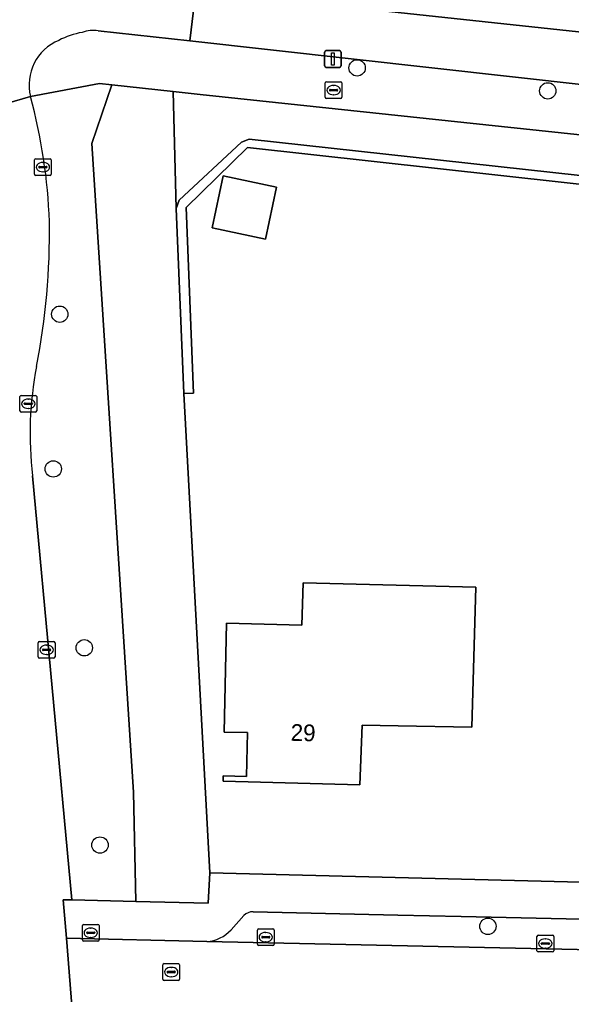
# Model space of a CAD drawing. Extents: x 162082 to 163401, y 388089 to 388636.
# Drawn here: x 162534.3 to 162567.3, y 388533.1 to 388591.4 of the extents above; entities that cross this region are included whole.
import ezdxf

# ---------------------------------------------------------------- set-up
doc = ezdxf.new("R2010")
doc.units = 0
for name, color, linetype in [('IMGEO_Berm_groen', 7, 'Continuous'), ('IMGEO_Boom', 7, 'Continuous'), ('IMGEO_Brandkraan', 7, 'Continuous'), ('IMGEO_Erf', 7, 'Continuous'), ('IMGEO_Fietspad_gesloten', 7, 'Continuous'), ('IMGEO_Groenvoorziening', 7, 'Continuous'), ('IMGEO_Kolk', 7, 'Continuous'), ('IMGEO_Lichtmast', 7, 'Continuous'), ('IMGEO_Muur', 7, 'Continuous'), ('IMGEO_Pand', 7, 'Continuous'), ('IMGEO_Pand_nummerreeks', 7, 'Continuous'), ('IMGEO_Parkeervlak_open', 7, 'Continuous'), ('IMGEO_Rijbaan_lokaal_open', 7, 'Continuous'), ('IMGEO_Rioolput', 7, 'Continuous'), ('IMGEO_Voetpad_open', 7, 'Continuous')]:
    doc.layers.add(name, color=color, linetype=linetype)

msp = doc.modelspace()

# ---------------------------------------------------------------- linework, layer by layer
at = {"layer": 'IMGEO_Berm_groen'}
msp.add_lwpolyline([(162560.261, 388599.364), (162554.731, 388592.039), (162583.578, 388588.956), (162583.973, 388588.915), (162584.593, 388588.852)], dxfattribs=at)
at = {"layer": 'IMGEO_Boom'}
for centre in [(162554.516, 388588.493), (162565.921, 388587.118), (162536.728, 388573.768), (162536.338, 388564.521), (162538.194, 388553.825), (162539.133, 388542.036), (162562.337, 388537.177)]:
    msp.add_circle(centre, 0.489, dxfattribs=at)
at = {"layer": 'IMGEO_Brandkraan'}
for p, q in [((162552.609, 388586.737), (162552.609, 388587.589)), ((162552.684, 388587.663), (162553.536, 388587.663)), ((162553.097, 388587.443), (162553.122, 388587.443)), ((162553.61, 388587.589), (162553.61, 388586.737)), ((162552.868, 388587.157), (162552.868, 388587.169)), ((162553.306, 388587.12), (162552.908, 388587.12)), ((162552.911, 388587.206), (162553.309, 388587.206)), ((162553.12, 388586.883), (162553.095, 388586.883)), ((162553.352, 388587.169), (162553.352, 388587.157)), ((162553.536, 388586.663), (162552.684, 388586.663))]:
    msp.add_line(p, q, dxfattribs=at)
for points in [[(162552.609, 388586.737), (162552.609, 388587.589)], [(162552.684, 388587.663), (162553.536, 388587.663)], [(162553.61, 388587.589), (162553.61, 388586.737)], [(162553.536, 388586.663), (162552.684, 388586.663)]]:
    msp.add_lwpolyline(points, dxfattribs=at)
for centre, radius, start, end in [((162552.686, 388587.587), 0.0765, 91.55205, 178.44795), ((162552.686, 388587.587), 0.0765, 91.55205, 178.44795), ((162553.534, 388587.587), 0.0765, 1.55205, 88.44795), ((162553.534, 388587.587), 0.0765, 1.55205, 88.44795), ((162552.686, 388586.739), 0.0765, 181.55205, 268.44795), ((162552.686, 388586.739), 0.0765, 181.55205, 268.44795), ((162552.908, 388587.166), 0.0403, 85.87752, 175.75265), ((162552.905, 388587.156), 0.0366, 178.93798, 274.71019), ((162553.309, 388587.163), 0.043, 264.86636, 352.45326), ((162553.313, 388587.168), 0.0386, 1.73085, 96.63898), ((162553.534, 388586.739), 0.0765, 271.55205, 358.44795), ((162553.534, 388586.739), 0.0765, 271.55205, 358.44795)]:
    msp.add_arc(centre, radius, start, end, dxfattribs=at)
for centre, major_axis, ratio, start_param, end_param in [((162553.096, 388587.163), (-0.387, 0.002), 0.722429, 4.712389, 7.853982), ((162553.121, 388587.163), (-0.39, 0.002), 0.717154, 1.570796, 4.712389)]:
    msp.add_ellipse(centre, major_axis=major_axis, ratio=ratio, start_param=start_param, end_param=end_param, dxfattribs=at)
at = {"layer": 'IMGEO_Erf'}
msp.add_lwpolyline([(162669.736, 388570.29), (162547.954, 388583.733), (162544.279, 388580.146), (162544.733, 388569.046), (162544.143, 388569.023), (162545.696, 388540.38), (162606.721, 388538.832), (162672.963, 388537.079)], dxfattribs=at)
for points in [[(162545.843, 388578.936), (162546.504, 388582.047), (162549.69, 388581.369), (162549.029, 388578.259)], [(162561.385, 388549.085), (162556.979, 388549.159), (162554.817, 388549.196), (162554.687, 388545.643), (162546.499, 388545.851), (162546.506, 388546.171), (162547.906, 388546.141), (162547.963, 388548.761), (162546.563, 388548.792), (162546.704, 388555.3), (162551.216, 388555.181), (162551.282, 388557.718), (162561.609, 388557.447)]]:
    msp.add_lwpolyline(points, close=True, dxfattribs=at)
at = {"layer": 'IMGEO_Fietspad_gesloten'}
for points in [[(162539.018, 388590.709), (162544.501, 388590.106), (162544.87, 388593.093)], [(162589.396, 388587.627), (162583.973, 388588.915), (162583.578, 388588.956), (162554.731, 388592.039), (162552.249, 388592.304), (162544.87, 388593.093), (162544.501, 388590.106), (162582.931, 388585.815), (162600.281, 388583.897), (162626.892, 388580.933), (162642.099, 388579.246), (162642.353, 388581.376), (162609.11, 388585.066), (162593.884, 388586.788)], [(162529.493, 388585.182), (162534.972, 388586.774)], [(162534.972, 388586.774), (162529.493, 388585.182)], [(162529.845, 388564.412), (162530.321, 388559.432), (162532.438, 388536.687), (162532.881, 388531.889), (162536.477, 388494.307), (162537.098, 388487.196), (162541.797, 388487.634), (162541.796, 388487.655), (162540.881, 388497.309), (162537.714, 388529.612), (162537.535, 388531.429), (162537.127, 388536.469), (162536.924, 388538.758)], [(162536.924, 388538.758), (162537.451, 388538.768), (162535.099, 388564.112)]]:
    msp.add_lwpolyline(points, dxfattribs=at)
for centre, radius, start, end in [((162538.777, 388586.241), 4.426, 99.17721, 118.42724), ((162538.743, 388588.765), 1.964, 81.93893, 109.99719), ((162537.771, 388587.468), 2.884, 112.44264, 193.92347), ((162503.529, 388578.194), 32.593, 1.94177, 15.26365), ((162495.209, 388578.553), 40.901, 348.85178, 1.04361), ((162556.072, 388566.616), 21.122, 169.00237, 186.80734)]:
    msp.add_arc(centre, radius, start, end, dxfattribs=at)
at = {"layer": 'IMGEO_Groenvoorziening'}
for points in [[(162538.637, 388583.97), (162539.844, 388587.475), (162539.096, 388587.558), (162534.972, 388586.774)], [(162535.099, 388564.112), (162537.451, 388538.768), (162537.463, 388538.768), (162541.269, 388538.669), (162541.135, 388545.2), (162538.637, 388583.97)]]:
    msp.add_lwpolyline(points, dxfattribs=at)
for points in [[(162544.143, 388569.023), (162543.692, 388580.085), (162543.513, 388587.071), (162539.844, 388587.475), (162538.637, 388583.97), (162541.135, 388545.2), (162541.269, 388538.669), (162545.611, 388538.556), (162545.696, 388540.38)], [(162637.605, 388576.802), (162580.248, 388583.173), (162545.123, 388586.893), (162543.513, 388587.071), (162543.692, 388580.085), (162543.877, 388580.581), (162547.593, 388584.055), (162548.059, 388584.23), (162669.776, 388570.888), (162670.18, 388570.661), (162673.663, 388566.757), (162673.783, 388572.792)]]:
    msp.add_lwpolyline(points, close=True, dxfattribs=at)
for centre, radius, start, end in [((162503.529, 388578.194), 32.593, 1.94177, 15.26365), ((162495.209, 388578.553), 40.901, 348.85178, 1.04361), ((162556.072, 388566.616), 21.122, 169.00237, 186.80734)]:
    msp.add_arc(centre, radius, start, end, dxfattribs=at)
at = {"layer": 'IMGEO_Kolk'}
for p, q in [((162535.22, 388582.136), (162535.22, 388582.988)), ((162535.295, 388583.062), (162536.147, 388583.062)), ((162535.708, 388582.842), (162535.733, 388582.842)), ((162536.221, 388582.988), (162536.221, 388582.136)), ((162536.147, 388582.062), (162535.295, 388582.062)), ((162535.479, 388582.556), (162535.479, 388582.568)), ((162535.917, 388582.519), (162535.519, 388582.519)), ((162535.522, 388582.605), (162535.92, 388582.605)), ((162535.731, 388582.282), (162535.706, 388582.282)), ((162535.963, 388582.568), (162535.963, 388582.556)), ((162534.345, 388567.989), (162534.345, 388568.841)), ((162534.42, 388568.915), (162535.272, 388568.915)), ((162534.833, 388568.695), (162534.858, 388568.695)), ((162535.346, 388568.841), (162535.346, 388567.989)), ((162534.604, 388568.409), (162534.604, 388568.421)), ((162535.042, 388568.372), (162534.644, 388568.372)), ((162534.647, 388568.458), (162535.045, 388568.458)), ((162534.856, 388568.135), (162534.831, 388568.135)), ((162535.088, 388568.421), (162535.088, 388568.409)), ((162535.272, 388567.915), (162534.42, 388567.915)), ((162535.441, 388553.279), (162535.441, 388554.131)), ((162535.516, 388554.205), (162536.368, 388554.205)), ((162536.442, 388554.131), (162536.442, 388553.279)), ((162535.7, 388553.699), (162535.7, 388553.711)), ((162536.138, 388553.662), (162535.74, 388553.662)), ((162535.743, 388553.748), (162536.141, 388553.748)), ((162535.929, 388553.985), (162535.954, 388553.985)), ((162536.184, 388553.711), (162536.184, 388553.699)), ((162536.368, 388553.205), (162535.516, 388553.205)), ((162535.952, 388553.425), (162535.927, 388553.425)), ((162538.077, 388536.367), (162538.077, 388537.219)), ((162538.152, 388537.293), (162539.004, 388537.293)), ((162539.078, 388537.219), (162539.078, 388536.367)), ((162538.336, 388536.787), (162538.336, 388536.799)), ((162538.774, 388536.75), (162538.376, 388536.75)), ((162538.379, 388536.836), (162538.777, 388536.836)), ((162538.565, 388537.073), (162538.59, 388537.073)), ((162538.82, 388536.799), (162538.82, 388536.787)), ((162548.546, 388536.102), (162548.546, 388536.954)), ((162548.621, 388537.028), (162549.473, 388537.028)), ((162548.848, 388536.571), (162549.246, 388536.571)), ((162549.034, 388536.808), (162549.059, 388536.808)), ((162549.547, 388536.954), (162549.547, 388536.102)), ((162565.275, 388535.719), (162565.275, 388536.571)), ((162565.35, 388536.645), (162566.202, 388536.645)), ((162566.276, 388536.571), (162566.276, 388535.719)), ((162539.004, 388536.293), (162538.152, 388536.293)), ((162538.588, 388536.513), (162538.563, 388536.513)), ((162549.473, 388536.028), (162548.621, 388536.028)), ((162548.805, 388536.522), (162548.805, 388536.534)), ((162549.243, 388536.485), (162548.845, 388536.485)), ((162549.057, 388536.248), (162549.032, 388536.248)), ((162549.289, 388536.534), (162549.289, 388536.522)), ((162565.534, 388536.139), (162565.534, 388536.151)), ((162565.972, 388536.102), (162565.574, 388536.102)), ((162565.577, 388536.188), (162565.975, 388536.188)), ((162565.763, 388536.425), (162565.788, 388536.425)), ((162566.018, 388536.151), (162566.018, 388536.139)), ((162566.202, 388535.645), (162565.35, 388535.645)), ((162565.786, 388535.865), (162565.761, 388535.865))]:
    msp.add_line(p, q, dxfattribs=at)
for points in [[(162535.22, 388582.136), (162535.22, 388582.988)], [(162535.295, 388583.062), (162536.147, 388583.062)], [(162536.221, 388582.988), (162536.221, 388582.136)], [(162536.147, 388582.062), (162535.295, 388582.062)], [(162534.345, 388567.989), (162534.345, 388568.841)], [(162534.42, 388568.915), (162535.272, 388568.915)], [(162535.346, 388568.841), (162535.346, 388567.989)], [(162535.272, 388567.915), (162534.42, 388567.915)], [(162535.441, 388553.279), (162535.441, 388554.131)], [(162535.516, 388554.205), (162536.368, 388554.205)], [(162536.442, 388554.131), (162536.442, 388553.279)], [(162536.368, 388553.205), (162535.516, 388553.205)], [(162538.077, 388536.367), (162538.077, 388537.219)], [(162538.152, 388537.293), (162539.004, 388537.293)], [(162539.078, 388537.219), (162539.078, 388536.367)], [(162548.546, 388536.102), (162548.546, 388536.954)], [(162548.621, 388537.028), (162549.473, 388537.028)], [(162549.547, 388536.954), (162549.547, 388536.102)], [(162565.275, 388535.719), (162565.275, 388536.571)], [(162565.35, 388536.645), (162566.202, 388536.645)], [(162566.276, 388536.571), (162566.276, 388535.719)], [(162539.004, 388536.293), (162538.152, 388536.293)], [(162549.473, 388536.028), (162548.621, 388536.028)], [(162566.202, 388535.645), (162565.35, 388535.645)]]:
    msp.add_lwpolyline(points, dxfattribs=at)
for centre, radius, start, end in [((162535.297, 388582.986), 0.0765, 91.55205, 178.44795), ((162535.297, 388582.986), 0.0765, 91.55205, 178.44795), ((162536.145, 388582.986), 0.0765, 1.55205, 88.44795), ((162536.145, 388582.986), 0.0765, 1.55205, 88.44795), ((162535.297, 388582.138), 0.0765, 181.55205, 268.44795), ((162535.297, 388582.138), 0.0765, 181.55205, 268.44795), ((162535.519, 388582.565), 0.0403, 85.87752, 175.75265), ((162535.516, 388582.555), 0.0366, 178.93798, 274.71019), ((162535.92, 388582.562), 0.043, 264.86636, 352.45326), ((162535.924, 388582.567), 0.0386, 1.73085, 96.63898), ((162536.145, 388582.138), 0.0765, 271.55205, 358.44795), ((162536.145, 388582.138), 0.0765, 271.55205, 358.44795), ((162534.422, 388568.839), 0.0765, 91.55205, 178.44795), ((162534.422, 388568.839), 0.0765, 91.55205, 178.44795), ((162535.27, 388568.839), 0.0765, 1.55205, 88.44795), ((162535.27, 388568.839), 0.0765, 1.55205, 88.44795), ((162534.644, 388568.418), 0.0403, 85.87752, 175.75265), ((162534.641, 388568.408), 0.0366, 178.93798, 274.71019), ((162535.045, 388568.415), 0.043, 264.86636, 352.45326), ((162535.049, 388568.42), 0.0386, 1.73085, 96.63898), ((162534.422, 388567.991), 0.0765, 181.55205, 268.44795), ((162534.422, 388567.991), 0.0765, 181.55205, 268.44795), ((162535.27, 388567.991), 0.0765, 271.55205, 358.44795), ((162535.27, 388567.991), 0.0765, 271.55205, 358.44795), ((162535.518, 388554.129), 0.0765, 91.55205, 178.44795), ((162535.518, 388554.129), 0.0765, 91.55205, 178.44795), ((162536.366, 388554.129), 0.0765, 1.55205, 88.44795), ((162536.366, 388554.129), 0.0765, 1.55205, 88.44795), ((162535.74, 388553.708), 0.0403, 85.87752, 175.75265), ((162535.737, 388553.698), 0.0366, 178.93798, 274.71019), ((162536.141, 388553.705), 0.043, 264.86636, 352.45326), ((162536.145, 388553.71), 0.0386, 1.73085, 96.63898), ((162535.518, 388553.281), 0.0765, 181.55205, 268.44795), ((162535.518, 388553.281), 0.0765, 181.55205, 268.44795), ((162536.366, 388553.281), 0.0765, 271.55205, 358.44795), ((162536.366, 388553.281), 0.0765, 271.55205, 358.44795), ((162538.154, 388537.217), 0.0765, 91.55205, 178.44795), ((162538.154, 388537.217), 0.0765, 91.55205, 178.44795), ((162539.002, 388537.217), 0.0765, 1.55205, 88.44795), ((162539.002, 388537.217), 0.0765, 1.55205, 88.44795), ((162538.376, 388536.796), 0.0403, 85.87752, 175.75265), ((162538.373, 388536.786), 0.0366, 178.93798, 274.71019), ((162538.777, 388536.793), 0.043, 264.86636, 352.45326), ((162538.781, 388536.798), 0.0386, 1.73085, 96.63898), ((162548.623, 388536.952), 0.0765, 91.55205, 178.44795), ((162548.623, 388536.952), 0.0765, 91.55205, 178.44795), ((162548.845, 388536.531), 0.0403, 85.87752, 175.75265), ((162549.25, 388536.533), 0.0386, 1.73085, 96.63898), ((162549.471, 388536.952), 0.0765, 1.55205, 88.44795), ((162549.471, 388536.952), 0.0765, 1.55205, 88.44795), ((162565.352, 388536.569), 0.0765, 91.55205, 178.44795), ((162565.352, 388536.569), 0.0765, 91.55205, 178.44795), ((162566.2, 388536.569), 0.0765, 1.55205, 88.44795), ((162566.2, 388536.569), 0.0765, 1.55205, 88.44795), ((162538.154, 388536.369), 0.0765, 181.55205, 268.44795), ((162538.154, 388536.369), 0.0765, 181.55205, 268.44795), ((162539.002, 388536.369), 0.0765, 271.55205, 358.44795), ((162539.002, 388536.369), 0.0765, 271.55205, 358.44795), ((162548.623, 388536.104), 0.0765, 181.55205, 268.44795), ((162548.623, 388536.104), 0.0765, 181.55205, 268.44795), ((162548.842, 388536.521), 0.0366, 178.93798, 274.71019), ((162549.246, 388536.528), 0.043, 264.86636, 352.45326), ((162549.471, 388536.104), 0.0765, 271.55205, 358.44795), ((162549.471, 388536.104), 0.0765, 271.55205, 358.44795), ((162565.574, 388536.148), 0.0403, 85.87752, 175.75265), ((162565.571, 388536.138), 0.0366, 178.93798, 274.71019), ((162565.975, 388536.145), 0.043, 264.86636, 352.45326), ((162565.979, 388536.15), 0.0386, 1.73085, 96.63898), ((162565.352, 388535.721), 0.0765, 181.55205, 268.44795), ((162565.352, 388535.721), 0.0765, 181.55205, 268.44795), ((162566.2, 388535.721), 0.0765, 271.55205, 358.44795), ((162566.2, 388535.721), 0.0765, 271.55205, 358.44795)]:
    msp.add_arc(centre, radius, start, end, dxfattribs=at)
for centre, major_axis, ratio, start_param, end_param in [((162535.707, 388582.562), (-0.387, 0.002), 0.722429, 4.712389, 7.853982), ((162535.732, 388582.562), (-0.39, 0.002), 0.717154, 1.570796, 4.712389), ((162534.832, 388568.415), (-0.387, 0.002), 0.722429, 4.712389, 7.853982), ((162534.857, 388568.415), (-0.39, 0.002), 0.717154, 1.570796, 4.712389), ((162535.928, 388553.705), (-0.387, 0.002), 0.722429, 4.712389, 7.853982), ((162535.953, 388553.705), (-0.39, 0.002), 0.717154, 1.570796, 4.712389), ((162538.564, 388536.793), (-0.387, 0.002), 0.722429, 4.712389, 7.853982), ((162538.589, 388536.793), (-0.39, 0.002), 0.717154, 1.570796, 4.712389), ((162549.033, 388536.528), (-0.387, 0.002), 0.722429, 4.712389, 7.853982), ((162549.058, 388536.528), (-0.39, 0.002), 0.717154, 1.570796, 4.712389), ((162565.762, 388536.145), (-0.387, 0.002), 0.722429, 4.712389, 7.853982), ((162565.787, 388536.145), (-0.39, 0.002), 0.717154, 1.570796, 4.712389)]:
    msp.add_ellipse(centre, major_axis=major_axis, ratio=ratio, start_param=start_param, end_param=end_param, dxfattribs=at)
at = {"layer": 'IMGEO_Lichtmast'}
for p, q in [((162552.57, 388588.623), (162552.57, 388589.423)), ((162552.57, 388589.423), (162552.57, 388588.623)), ((162552.67, 388589.523), (162553.46, 388589.523)), ((162553.46, 388589.523), (162552.67, 388589.523)), ((162553.56, 388589.423), (162553.56, 388588.623)), ((162553.56, 388588.623), (162553.56, 388589.423)), ((162553.46, 388588.523), (162552.67, 388588.523)), ((162552.67, 388588.523), (162553.46, 388588.523))]:
    msp.add_line(p, q, dxfattribs=at)
msp.add_lwpolyline([(162552.99, 388589.398), (162553.14, 388589.398), (162553.14, 388588.648), (162552.99, 388588.648), (162552.99, 388589.398)], dxfattribs=at)
for centre, start, end in [((162552.67, 388589.423), 90, 180), ((162552.67, 388589.423), 90, 180), ((162553.46, 388589.423), 0, 90), ((162553.46, 388589.423), 360, 90), ((162552.67, 388588.623), 180, 270), ((162552.67, 388588.623), 180, 270), ((162553.46, 388588.623), 270, 0), ((162553.46, 388588.623), 270, 0)]:
    msp.add_arc(centre, 0.1, start, end, dxfattribs=at)
at = {"layer": 'IMGEO_Muur'}
msp.add_lwpolyline([(162673.749, 388565.735), (162674.213, 388566.14), (162673.663, 388566.757), (162670.18, 388570.661), (162669.776, 388570.888), (162548.059, 388584.23), (162547.593, 388584.055), (162543.877, 388580.581), (162543.692, 388580.085), (162544.143, 388569.023), (162544.733, 388569.046), (162544.279, 388580.146), (162547.954, 388583.733), (162669.736, 388570.29), (162673.645, 388565.853)], close=True, dxfattribs=at)
at = {"layer": 'IMGEO_Pand'}
for points in [[(162545.843, 388578.936), (162549.029, 388578.259), (162549.69, 388581.369), (162546.504, 388582.047)], [(162546.563, 388548.792), (162547.963, 388548.761), (162547.906, 388546.141), (162546.506, 388546.171), (162546.499, 388545.851), (162554.687, 388545.643), (162554.817, 388549.196), (162556.979, 388549.159), (162561.385, 388549.085), (162561.609, 388557.447), (162551.282, 388557.718), (162551.216, 388555.181), (162546.704, 388555.3)]]:
    msp.add_lwpolyline(points, close=True, dxfattribs=at)
at = {"layer": 'IMGEO_Parkeervlak_open'}
for points in [[(162547.744, 388537.818), (162546.979, 388536.963)], [(162581.542, 388537.292), (162577.784, 388537.377), (162560.73, 388537.766), (162556.953, 388537.852), (162548.291, 388538.05)], [(162545.528, 388536.263), (162594.445, 388535.204)]]:
    msp.add_lwpolyline(points, dxfattribs=at)
for centre, radius, start, end in [((162548.273, 388537.331), 0.719, 88.57163, 137.39504), ((162545.337, 388538.512), 2.257, 274.84735, 316.66038)]:
    msp.add_arc(centre, radius, start, end, dxfattribs=at)
at = {"layer": 'IMGEO_Rijbaan_lokaal_open'}
msp.add_lwpolyline([(162614.525, 388534.542), (162600.889, 388534.909), (162597.499, 388535.001), (162595.384, 388535.058), (162594.445, 388535.204), (162545.528, 388536.263), (162537.127, 388536.469), (162537.535, 388531.429), (162549.384, 388531.148), (162553.046, 388531.061), (162565.887, 388530.756), (162569.63, 388530.668), (162578.37, 388530.46), (162582.093, 388530.372), (162590.74, 388530.167), (162594.402, 388530.08), (162604.115, 388529.85), (162620.32, 388529.642)], dxfattribs=at)
at = {"layer": 'IMGEO_Rioolput'}
for p, q in [((162542.895, 388534.019), (162542.895, 388534.871)), ((162542.97, 388534.945), (162543.822, 388534.945)), ((162543.896, 388534.871), (162543.896, 388534.019)), ((162543.154, 388534.439), (162543.154, 388534.451)), ((162543.592, 388534.402), (162543.194, 388534.402)), ((162543.197, 388534.488), (162543.595, 388534.488)), ((162543.383, 388534.725), (162543.408, 388534.725)), ((162543.638, 388534.451), (162543.638, 388534.439)), ((162543.822, 388533.945), (162542.97, 388533.945)), ((162543.406, 388534.165), (162543.381, 388534.165))]:
    msp.add_line(p, q, dxfattribs=at)
for points in [[(162542.895, 388534.019), (162542.895, 388534.871)], [(162542.97, 388534.945), (162543.822, 388534.945)], [(162543.896, 388534.871), (162543.896, 388534.019)], [(162543.822, 388533.945), (162542.97, 388533.945)]]:
    msp.add_lwpolyline(points, dxfattribs=at)
for centre, radius, start, end in [((162542.972, 388534.869), 0.0765, 91.55205, 178.44795), ((162542.972, 388534.869), 0.0765, 91.55205, 178.44795), ((162543.82, 388534.869), 0.0765, 1.55205, 88.44795), ((162543.82, 388534.869), 0.0765, 1.55205, 88.44795), ((162543.194, 388534.448), 0.0403, 85.87752, 175.75265), ((162543.191, 388534.438), 0.0366, 178.93798, 274.71019), ((162543.595, 388534.445), 0.043, 264.86636, 352.45326), ((162543.599, 388534.45), 0.0386, 1.73085, 96.63898), ((162542.972, 388534.021), 0.0765, 181.55205, 268.44795), ((162542.972, 388534.021), 0.0765, 181.55205, 268.44795), ((162543.82, 388534.021), 0.0765, 271.55205, 358.44795), ((162543.82, 388534.021), 0.0765, 271.55205, 358.44795)]:
    msp.add_arc(centre, radius, start, end, dxfattribs=at)
for centre, major_axis, ratio, start_param, end_param in [((162543.382, 388534.445), (-0.387, 0.002), 0.722429, 4.712389, 7.853982), ((162543.407, 388534.445), (-0.39, 0.002), 0.717154, 1.570796, 4.712389)]:
    msp.add_ellipse(centre, major_axis=major_axis, ratio=ratio, start_param=start_param, end_param=end_param, dxfattribs=at)
at = {"layer": 'IMGEO_Voetpad_open'}
for points in [[(162626.892, 388580.933), (162600.281, 388583.897), (162582.931, 388585.815), (162544.501, 388590.106), (162539.018, 388590.709)], [(162534.972, 388586.774), (162539.096, 388587.558), (162539.844, 388587.475), (162543.513, 388587.071), (162545.123, 388586.893), (162580.248, 388583.173), (162637.605, 388576.802), (162673.783, 388572.792), (162676.819, 388572.495), (162719.505, 388567.811), (162724.976, 388570.284), (162723.74, 388570.414), (162717.54, 388570.963), (162714.151, 388571.264), (162706.422, 388572.114), (162697.09, 388573.149), (162691.747, 388573.741), (162683.5, 388574.656), (162678.104, 388575.254), (162648.076, 388578.584), (162642.099, 388579.246), (162626.892, 388580.933)], [(162545.696, 388540.38), (162545.611, 388538.556), (162541.269, 388538.669), (162537.463, 388538.768), (162537.451, 388538.768), (162536.924, 388538.758), (162537.127, 388536.469), (162545.528, 388536.263)], [(162675.681, 388524.585), (162675.976, 388536.996), (162672.963, 388537.079), (162606.721, 388538.832), (162545.696, 388540.38)], [(162546.979, 388536.963), (162547.744, 388537.818)], [(162548.291, 388538.05), (162556.953, 388537.852), (162560.73, 388537.766), (162577.784, 388537.377), (162581.542, 388537.292), (162591.801, 388537.038)]]:
    msp.add_lwpolyline(points, dxfattribs=at)
for centre, radius, start, end in [((162538.777, 388586.241), 4.426, 99.17721, 118.42724), ((162538.743, 388588.765), 1.964, 81.93893, 109.99719), ((162537.771, 388587.468), 2.884, 112.44264, 193.92347), ((162548.273, 388537.331), 0.719, 88.57163, 137.39504), ((162545.337, 388538.512), 2.257, 274.84735, 316.66038)]:
    msp.add_arc(centre, radius, start, end, dxfattribs=at)

# ---------------------------------------------------------------- texts
at = {"layer": 'IMGEO_Pand_nummerreeks'}
msp.add_text('29', height=1, rotation=358.54482, dxfattribs=at).set_placement((162550.531, 388548.269))

doc.saveas('drawing.dxf')
